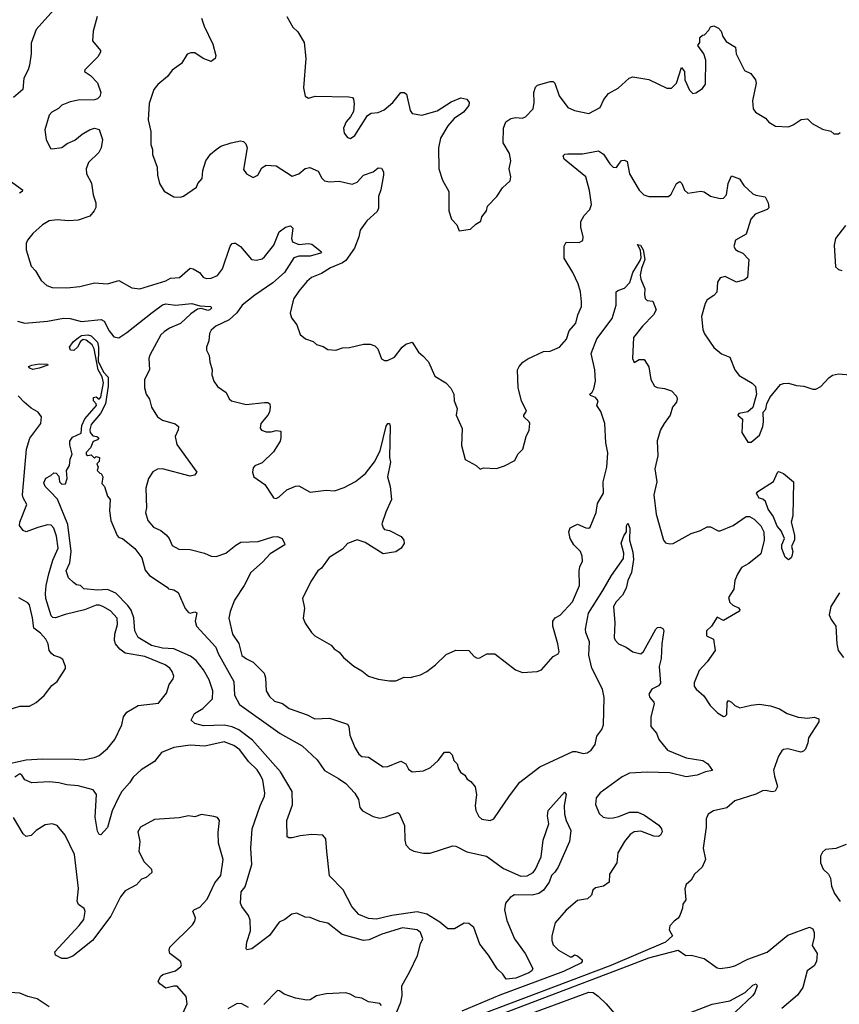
# Model space of a CAD drawing. Extents: x 1921360 to 2014538, y 768294 to 907744.
# Tile 323 of 412: x 1946394 to 1951449, y 873062 to 879135. Entities that reach past the tile are written whole.
import ezdxf

# ---------------------------------------------------------------- set-up
doc = ezdxf.new("R2010")
doc.units = 0

msp = doc.modelspace()

# ---------------------------------------------------------------- linework, layer by layer
at = {"layer": '0CON10XD'}
for points in [[(1946604.2, 879195), (1946495.6, 879075), (1946465, 878990), (1946465.7, 878925), (1946455.5, 878855), (1946446.2, 878825), (1946419.1, 878775), (1946414.2, 878705), (1946355, 878655.6)], [(1946872.5, 879155), (1946847.5, 879065), (1946844, 879005), (1946892.5, 878945), (1946893.3, 878935), (1946876.2, 878905), (1946796.7, 878825), (1946793.3, 878815), (1946830.3, 878790.3), (1946874.2, 878745), (1946894.4, 878685), (1946888.9, 878661.1), (1946875, 878647.5), (1946855, 878640), (1946755, 878638.2), (1946705, 878628.5), (1946655, 878608.6), (1946633.3, 878586.7), (1946592, 878565), (1946575, 878546.2), (1946550, 878455), (1946556.7, 878395), (1946585, 878340), (1946595, 878337.5), (1946655, 878346.7), (1946687.9, 878372.1), (1946735, 878391.9), (1946780.5, 878429.5), (1946825, 878455.6), (1946855.9, 878465.9), (1946885, 878456.7), (1946904.3, 878395), (1946896.9, 878345), (1946881.9, 878315), (1946818, 878255), (1946804.1, 878214.1), (1946806.7, 878185), (1946837, 878127), (1946847.5, 878055), (1946864.6, 878005), (1946863.8, 877976.2), (1946854, 877956), (1946826, 877924), (1946755, 877898.8), (1946695, 877894.5), (1946625, 877900), (1946575.7, 877894.3), (1946535, 877868.8), (1946475, 877816.7), (1946443.3, 877775), (1946433.8, 877755), (1946433.3, 877715), (1946464, 877615), (1946490.8, 877585), (1946525.7, 877525.7), (1946561.2, 877495), (1946595, 877483.3), (1946685, 877480.5), (1946765, 877490), (1946855, 877512.9), (1946935, 877505.6), (1947005, 877527.1), (1947085, 877482), (1947135, 877475.8), (1947295, 877524.2), (1947325, 877541.2), (1947380, 877545), (1947445, 877602), (1947465, 877598.8), (1947503.3, 877575), (1947525, 877546.7), (1947545, 877539.2), (1947575, 877540), (1947615, 877556.7), (1947645, 877597.5), (1947692.6, 877737.4), (1947705, 877753.8), (1947715, 877756.2), (1947725.7, 877755.7), (1947756.2, 877735), (1947823.3, 877655), (1947855, 877651.4), (1947889.3, 877660.7), (1947905, 877672.5), (1947962.2, 877745), (1947995, 877826.7), (1948034.4, 877855.6), (1948065, 877863.3), (1948078.8, 877848.8), (1948070, 877785), (1948076, 877765), (1948115, 877748.1), (1948175, 877754.7), (1948195, 877750.9), (1948256.1, 877703.9), (1948250, 877695), (1948185, 877675.4), (1948115, 877676.6), (1948085, 877667.1), (1948028, 877575), (1947955, 877512.7), (1947844, 877436), (1947767.1, 877375), (1947733.8, 877326.2), (1947685.4, 877284.6), (1947603.8, 877245), (1947575, 877220), (1947565, 877200), (1947561.2, 877155), (1947546.2, 877115), (1947546.4, 877096.4), (1947563, 877063), (1947566.7, 877025), (1947582, 876975), (1947578.8, 876945), (1947591.2, 876905), (1947615, 876873.3), (1947666.7, 876835), (1947687, 876797), (1947700, 876785), (1947791.7, 876761.7), (1947905, 876774), (1947923.8, 876773.8), (1947936.2, 876765), (1947940, 876745), (1947934.2, 876715), (1947924.2, 876695), (1947881.4, 876645), (1947878, 876615), (1947885, 876604), (1947915, 876591.9), (1947945, 876591.9), (1947975, 876600.8), (1948005, 876596.7), (1948005.7, 876555), (1948000, 876535), (1947960.3, 876469.7), (1947888.8, 876401.2), (1947845, 876382.5), (1947835, 876370), (1947830, 876345), (1947837.5, 876315), (1947907, 876267), (1947952.5, 876195), (1947960, 876185), (1947975, 876182.5), (1947995, 876192.5), (1948042.5, 876235), (1948095, 876256.7), (1948115, 876258.8), (1948185, 876220), (1948285, 876232), (1948335, 876228.6), (1948395, 876248.6), (1948465, 876286.4), (1948526.7, 876335), (1948582, 876408), (1948617.3, 876475), (1948655, 876628), (1948665, 876643.8), (1948675, 876643.3), (1948680, 876625), (1948676, 876435), (1948680.8, 876405), (1948661.9, 876315), (1948679.4, 876255), (1948687.5, 876175), (1948652.4, 876097.6), (1948628.6, 876025), (1948635, 876000), (1948645, 875991.2), (1948675, 875983.8), (1948747.9, 875947.9), (1948763.8, 875925), (1948765.8, 875904.2), (1948746.2, 875875), (1948715, 875852.5), (1948635, 875840), (1948525, 875910.8), (1948475, 875925.8), (1948416.4, 875903.6), (1948385, 875870), (1948302.7, 875817.3), (1948255, 875752.5), (1948232.5, 875735), (1948189.5, 875670.5), (1948137.5, 875565), (1948151.2, 875505), (1948142.7, 875442.7), (1948155, 875413.3), (1948194.4, 875354.4), (1948215, 875333.8), (1948315, 875276.7), (1948333.3, 875255), (1948365, 875233.3), (1948390.3, 875200.3), (1948455, 875146.7), (1948505, 875118.8), (1948545, 875086.7), (1948605, 875068), (1948675, 875056), (1948715, 875056.7), (1948765, 875078.8), (1948805, 875076.7), (1948826.1, 875083.9), (1948865.9, 875094.1), (1948905, 875113.8), (1948958.8, 875155), (1949025, 875220), (1949085, 875246.2), (1949165, 875243.3), (1949197, 875207), (1949215, 875197.5), (1949231.7, 875198.3), (1949275, 875222.5), (1949325, 875222.5), (1949452.5, 875125), (1949495, 875107.5), (1949586.1, 875113.9), (1949612.5, 875125), (1949685, 875207.5), (1949715, 875223.8), (1949721.2, 875235), (1949714, 875285), (1949682, 875395), (1949683.3, 875425), (1949697.5, 875445), (1949727.7, 875462.3), (1949804, 875545), (1949847.5, 875645), (1949844.2, 875735), (1949849.1, 875760.9), (1949865.8, 875795), (1949864.3, 875825), (1949852, 875855), (1949811.2, 875895), (1949788.8, 875935), (1949781.2, 875975), (1949789.3, 876000.7), (1949835, 876023.3), (1949885, 876000), (1949905, 875998.8), (1949913.3, 876005), (1949949.1, 876095), (1949958.9, 876151.1), (1949994.3, 876215), (1949993.1, 876285), (1950016.4, 876375), (1950022.4, 876462.4), (1950008.8, 876525), (1950003.6, 876645), (1949978, 876718), (1949954.2, 876755), (1949961.4, 876785), (1949945, 876805.6), (1949915, 876817.5), (1949910, 876825), (1949925, 876837.5), (1949935, 876858.1), (1949944.8, 876905), (1949942.3, 876975), (1949918.5, 877075), (1949954.5, 877165.5), (1950048.8, 877291.2), (1950072.3, 877375), (1950073.5, 877456.5), (1950082.5, 877465), (1950125, 877478.1), (1950156.9, 877513.1), (1950175, 877576), (1950221.1, 877648.9), (1950227.7, 877667.7), (1950223.9, 877713.9), (1950205, 877747.5), (1950222.5, 877745), (1950240, 877715), (1950250, 877655), (1950229.7, 877600.3), (1950221.7, 877558.3), (1950224.2, 877535), (1950250, 877475), (1950247, 877437), (1950252.5, 877415), (1950265, 877402.5), (1950298.3, 877398.3), (1950318.8, 877345), (1950302.5, 877315), (1950235.7, 877244.3), (1950180.8, 877175), (1950173.8, 877045), (1950185, 877020), (1950215, 877040), (1950245, 877040), (1950274.3, 876994.3), (1950285.8, 876915), (1950310, 876875), (1950325.5, 876865.5), (1950370.2, 876860.2), (1950415, 876846.2), (1950445, 876812.5), (1950450, 876795), (1950445, 876776.7), (1950420.8, 876745), (1950405.8, 876695), (1950370, 876645), (1950346, 876605), (1950326.4, 876536.4), (1950329.2, 876445), (1950310.8, 876365), (1950324.3, 876285), (1950304.5, 876205), (1950320.6, 876085), (1950364.3, 875924.3), (1950378.3, 875908.3), (1950405, 875901.2), (1950425, 875904), (1950535, 875965.7), (1950593.3, 875985), (1950635, 876006.9), (1950655, 876005.8), (1950702.6, 875982.6), (1950715, 875983.1), (1950795.2, 876014.8), (1950875, 876070.5), (1950895, 876070.8), (1950925, 876054.7), (1950965, 876012), (1950983.1, 875975), (1950986.8, 875925), (1950965, 875840.8), (1950890.3, 875779.7), (1950867.7, 875767.7), (1950845, 875755.8), (1950820.6, 875715), (1950805.6, 875675), (1950798.7, 875621.3), (1950765, 875570), (1950775, 875539.2), (1950792.9, 875522.9), (1950827.4, 875507.4), (1950836.2, 875495), (1950833.9, 875486.1), (1950735, 875430), (1950695, 875450), (1950660, 875395), (1950630, 875365), (1950630, 875335), (1950673.6, 875313.6), (1950682.9, 875245), (1950633.3, 875175), (1950585, 875120), (1950554.4, 875045), (1950554.4, 875025), (1950566, 875005), (1950612.9, 874965), (1950652, 874905), (1950698.7, 874858.7), (1950735, 874837.5), (1950745, 874838), (1950755, 874850), (1950757, 874923), (1950765, 874935.8), (1950785, 874925.4), (1950804, 874904), (1950835, 874890.7), (1950905, 874907.8), (1950955, 874912.3), (1951025, 874902.5), (1951080, 874885), (1951127.5, 874855), (1951195, 874832.9), (1951255, 874826), (1951295, 874833.3), (1951322.9, 874822.9), (1951322.9, 874805), (1951260, 874705), (1951255.6, 874674.4), (1951240, 874635), (1951227.8, 874622.2), (1951212.7, 874617.3), (1951132.7, 874637.3), (1951106, 874634), (1951093.8, 874625), (1951075, 874592.5), (1951044.2, 874505), (1951048.8, 874468.8), (1951068.8, 874405), (1951053.8, 874376.2), (1951035, 874372), (1950995, 874380), (1950975, 874377.5), (1950935, 874358.5), (1950805, 874315.7), (1950755, 874274), (1950674.3, 874255.7), (1950641.2, 874235), (1950627.1, 874205), (1950627.5, 874155), (1950608.6, 874025), (1950623.8, 873955), (1950603, 873907), (1950556.2, 873865)], [(1947514.5, 879145), (1947531.1, 879095), (1947585.7, 878985), (1947603.3, 878915), (1947600, 878895), (1947575, 878876.7), (1947525, 878896.2), (1947475, 878930), (1947449.3, 878930.7), (1947427, 878923), (1947392.5, 878865), (1947335, 878823.3), (1947306.7, 878785), (1947246.7, 878735), (1947221.2, 878705), (1947191.7, 878618.3), (1947186.4, 878516.4), (1947203.3, 878445), (1947203.8, 878365), (1947213.3, 878335), (1947214.1, 878304.1), (1947242, 878225), (1947243.8, 878175), (1947256.7, 878125), (1947285, 878077.5), (1947345, 878043.3), (1947385, 878040), (1947403.9, 878046.1), (1947485, 878102.5), (1947493.3, 878125), (1947520, 878155), (1947524.2, 878205), (1947543.1, 878265), (1947571.4, 878305), (1947606, 878335), (1947635, 878354.3), (1947697.5, 878375), (1947755, 878387.1), (1947775, 878383.3), (1947788.3, 878368.3), (1947796.2, 878345), (1947775, 878210), (1947792.5, 878185), (1947835, 878162.5), (1947862.5, 878175), (1947888.3, 878221.7), (1947915, 878238.6), (1947975, 878233.3), (1948075, 878170.6), (1948115, 878184.5), (1948155, 878217.5), (1948183.6, 878223.6), (1948235, 878200), (1948257, 878157), (1948275, 878141.2), (1948305, 878134.2), (1948365, 878140), (1948445, 878121.2), (1948475, 878133.3), (1948515, 878176.2), (1948575, 878196.2), (1948605, 878221.2), (1948625, 878218.8), (1948637, 878197), (1948638.6, 878175), (1948621.9, 878085), (1948607.5, 878045), (1948607.9, 877972.1), (1948598.3, 877951.7), (1948534.7, 877895.3), (1948493.8, 877836.2), (1948485.5, 877795), (1948458.9, 877725), (1948405, 877650.4), (1948385, 877635.9), (1948311.9, 877605), (1948255, 877569.2), (1948194.2, 877545), (1948165, 877520), (1948115, 877461.2), (1948084.2, 877415), (1948078, 877395), (1948063.3, 877325), (1948070, 877295), (1948103.6, 877253.6), (1948125, 877192.5), (1948156.4, 877166.4), (1948205, 877150), (1948225, 877132.5), (1948265, 877120), (1948295, 877101.2), (1948345, 877096.7), (1948385, 877110), (1948427.7, 877112.3), (1948515, 877133.8), (1948555, 877133.8), (1948585, 877123.3), (1948602.5, 877105), (1948625, 877042.5), (1948643.6, 877033.6), (1948663, 877033), (1948705, 877053.3), (1948753.3, 877115), (1948775, 877133.8), (1948815, 877146.2), (1948853.8, 877085), (1948881.1, 877061.1), (1948915.5, 877025.5), (1948955, 876936.2), (1949023.3, 876895), (1949052.3, 876862.3), (1949071.2, 876825), (1949074, 876785), (1949093.3, 876736.7), (1949086.7, 876695), (1949123, 876613), (1949119.3, 876509.3), (1949141.7, 876421.7), (1949210, 876385), (1949235, 876362.5), (1949255, 876370), (1949335, 876367.5), (1949385, 876382.5), (1949447.5, 876415), (1949467.5, 876455), (1949497.5, 876485), (1949517.5, 876565), (1949536.4, 876603.6), (1949540, 876645), (1949536.7, 876655), (1949503.3, 876685), (1949503.3, 876695), (1949519.3, 876719.3), (1949490, 876785), (1949469.2, 876865), (1949464, 876975), (1949473.8, 876995), (1949497.3, 877022.7), (1949527.3, 877042.7), (1949625, 877088.8), (1949665, 877090), (1949722.5, 877115), (1949766, 877165), (1949783.8, 877215), (1949825, 877262.5), (1949836, 877315), (1949860, 877365), (1949860, 877395), (1949853, 877457), (1949839.2, 877505), (1949805.9, 877575.9), (1949753, 877663), (1949752.6, 877737.4), (1949765, 877762), (1949845, 877761.1), (1949866.6, 877773.4), (1949869.4, 877795), (1949854.2, 877855), (1949855, 877890), (1949875, 877927.5), (1949910, 877965), (1949920, 877995), (1949907.7, 878082.3), (1949885, 878166), (1949753.1, 878275), (1949745.8, 878295), (1949755.5, 878304.5), (1949775, 878308.2), (1949865, 878307.5), (1949965, 878326.2), (1949994.7, 878304.7), (1950033.5, 878245), (1950055, 878225.7), (1950075, 878224), (1950087.8, 878242.2), (1950105, 878266), (1950125, 878269.2), (1950140.8, 878260.8), (1950155.5, 878185), (1950214, 878084), (1950244, 878055), (1950275, 878044.4), (1950395, 878044), (1950411.7, 878058.3), (1950445, 878123.8), (1950465, 878136.2), (1950477.5, 878125), (1950495, 878084), (1950515, 878064.2), (1950595, 878077.5), (1950615, 878072.5), (1950655, 878046.2), (1950715, 878032.5), (1950735, 878034.2), (1950754.2, 878055), (1950764.5, 878125), (1950785, 878172.5), (1950834.2, 878154.2), (1950861.4, 878111.4), (1950915, 878061.2), (1950935, 878052), (1950991.7, 878041.7), (1951010.8, 878005), (1951013.8, 877975), (1951003.3, 877965), (1950930.8, 877935), (1950904.4, 877905), (1950875, 877811.2), (1950808, 877775), (1950798.8, 877735), (1950808, 877718), (1950825, 877708), (1950854.5, 877694.5), (1950891.4, 877655), (1950882.2, 877545), (1950865, 877531.1), (1950815, 877516.9), (1950745, 877550.7), (1950715, 877543.1), (1950697.2, 877515), (1950693.1, 877455), (1950675, 877434.2), (1950633.4, 877406.6), (1950621.4, 877385), (1950599.2, 877305), (1950607.5, 877225), (1950617.3, 877197.3), (1950675, 877113.3), (1950723, 877073), (1950774.3, 877054.3), (1950805.8, 876975), (1950831.1, 876941.1), (1950912.3, 876892.3), (1950931.7, 876871.7), (1950938.8, 876825), (1950916.1, 876743.9), (1950885, 876716.7), (1950830, 876705), (1950822.5, 876695), (1950851.7, 876671.7), (1950848.3, 876588.3), (1950885, 876530), (1950905, 876530), (1950957, 876573), (1950977.5, 876625), (1950982.5, 876655), (1950980, 876715), (1950996.4, 876733.6)], [(1948042.5, 879155), (1948079.3, 879089.3), (1948110.5, 879060.5), (1948148.8, 878995), (1948160, 878895), (1948144, 878715), (1948155, 878662.5), (1948175, 878650), (1948217.3, 878662.7), (1948425, 878660), (1948446, 878656), (1948453.9, 878643.9), (1948458, 878615), (1948452.3, 878567.7), (1948434, 878535), (1948407.5, 878505), (1948392.2, 878465), (1948394.6, 878434.6), (1948415, 878409.2), (1948435, 878402.9), (1948460.2, 878419.8), (1948538.8, 878545), (1948562.6, 878557.4), (1948605, 878563.5), (1948641.4, 878578.6), (1948695.5, 878624.5), (1948745, 878686.7), (1948765, 878686.7), (1948780, 878675), (1948802.9, 878575), (1948815.7, 878555.7), (1948875, 878546.5), (1948968.1, 878571.9)], [(1948968.1, 878571.9), (1949055, 878628.6), (1949115, 878652), (1949152.5, 878645), (1949166.7, 878625), (1949163.3, 878605), (1949132, 878565), (1949073.8, 878525), (1949035, 878481.2), (1948990, 878405), (1948977.5, 878345), (1948978.8, 878215), (1949001.2, 878145), (1949040, 878075), (1949040, 877955), (1949057.5, 877905), (1949090.5, 877870.5), (1949105, 877833.3), (1949175, 877842.5), (1949207, 877873), (1949238.3, 877891.7), (1949245, 877920), (1949273.3, 877955), (1949280, 877985), (1949336.7, 878045), (1949372.3, 878097.7), (1949418.3, 878141.7), (1949423.3, 878165), (1949413.3, 878215), (1949423.8, 878265), (1949415, 878310), (1949376.2, 878375), (1949378, 878465), (1949392.5, 878505), (1949423.9, 878526.1), (1949455, 878532.5), (1949495, 878527.5), (1949513.3, 878536.7), (1949560.8, 878585), (1949567.5, 878625), (1949564.5, 878685.5), (1949575, 878718.8), (1949588.3, 878731.7), (1949665, 878752.9), (1949685, 878754), (1949695, 878743.8), (1949720.8, 878665), (1949775, 878593.8), (1949815, 878574), (1949905, 878556.2), (1949975, 878593.8), (1949996.8, 878643.2), (1950025, 878680), (1950085, 878712), (1950153.8, 878775), (1950175, 878782.5), (1950275, 878766), (1950385, 878712.5), (1950415, 878712.5), (1950445, 878743.3), (1950475, 878840), (1950494.2, 878815), (1950496.5, 878765), (1950525, 878700), (1950545, 878680), (1950565, 878683.8), (1950605, 878710.8), (1950623.6, 878736.4), (1950626.9, 878885), (1950614.3, 878924.3), (1950577.5, 878975), (1950590, 878995), (1950590, 879025), (1950605, 879040), (1950618.3, 879041.7), (1950645, 879070), (1950655, 879090), (1950675, 879097.5), (1950705, 879082.5), (1950720, 879065), (1950730.5, 879030.5), (1950750.5, 879000.5), (1950808.8, 878965), (1950814, 878925), (1950865, 878822.5), (1950903, 878803), (1950933.3, 878763.3), (1950936.1, 878743.9), (1950914, 878635), (1950918.8, 878585), (1950932.5, 878565), (1950995, 878526.7), (1951015, 878503.8), (1951055, 878478.8), (1951135, 878474.2), (1951164.1, 878485.9), (1951215, 878520), (1951253, 878523), (1951282.5, 878495), (1951345, 878460), (1951397, 878447), (1951415, 878430), (1951445, 878430), (1951455, 878440)], [(1946292.1, 878172.1), (1946411.2, 878085), (1946410, 878075), (1946392.5, 878065)], [(1951487.5, 877865), (1951426.7, 877785), (1951416.7, 877745), (1951425, 877610), (1951445, 877593.3), (1951465, 877587.5)], [(1946381.2, 877275), (1946425, 877263.6), (1946565, 877274.7), (1946665, 877293.4), (1946705, 877291.6), (1946775, 877274.3), (1946896.2, 877286.2), (1946914.7, 877274.7), (1946946.8, 877216.8), (1946975, 877178.9), (1947005, 877171.9), (1947055, 877204.5), (1947210.2, 877329.8), (1947274.5, 877375.5), (1947295, 877382.9), (1947355, 877374.2), (1947455, 877384.2), (1947505, 877370), (1947570, 877365), (1947578.3, 877358.3), (1947567.5, 877345), (1947555, 877341.2), (1947515, 877353.3), (1947490.9, 877349.1), (1947449.7, 877320.3), (1947385, 877260.8), (1947317.4, 877232.6), (1947285, 877210), (1947265, 877192), (1947195.9, 877065), (1947191.6, 877045), (1947195.7, 876975), (1947164.3, 876915), (1947164, 876865), (1947173.3, 876825), (1947195.6, 876795), (1947207.8, 876745), (1947245, 876684.6), (1947275, 876664.3), (1947352.2, 876642.2), (1947373.3, 876625), (1947372.1, 876605), (1947353.8, 876565), (1947362.5, 876515), (1947486.7, 876345), (1947473.3, 876325), (1947445, 876320), (1947275, 876364.6), (1947245, 876362.9), (1947214.7, 876345.3), (1947188.9, 876305), (1947172.1, 876245), (1947177.1, 876125), (1947170, 876095), (1947184.2, 876045), (1947220, 876005), (1947263.7, 875983.7), (1947297, 875957), (1947315.4, 875935.4), (1947335, 875892), (1947375, 875869.4), (1947445, 875866.9), (1947533.9, 875843.9), (1947575, 875825.8), (1947605, 875824.4), (1947665, 875845.4), (1947726.8, 875893.2), (1947757.8, 875912.2), (1947865, 875916.8), (1947955, 875944.3), (1947985, 875947.1), (1948013.3, 875935), (1948027.5, 875905), (1948030, 875895), (1947940, 875840), (1947891.7, 875788.3), (1947818.9, 875725), (1947778, 875645), (1947718.6, 875555), (1947691.4, 875485), (1947684.2, 875444.2), (1947707.5, 875345), (1947746.4, 875286.4), (1947765, 875213.8), (1947792.4, 875192.4), (1947835, 875171.4), (1947901.4, 875105), (1947910.6, 875075), (1947914, 874995), (1947935, 874960), (1947965, 874931.2), (1948015, 874917.5), (1948056.6, 874886.6), (1948166.5, 874846.5), (1948215, 874822.9), (1948305.7, 874825.7), (1948415, 874790), (1948424.2, 874775), (1948431.2, 874721.2), (1948461.2, 874645), (1948486.2, 874605), (1948505, 874590), (1948545.7, 874585.7), (1948635, 874526.2), (1948665, 874527.5), (1948745, 874560.8), (1948775.7, 874545.7), (1948792.7, 874512.7), (1948815, 874496), (1948885, 874500.8), (1948927.2, 874522.8), (1948975.5, 874564.5), (1949015, 874616.2), (1949046, 874616), (1949060.7, 874600.7), (1949072.5, 874565), (1949092.5, 874545), (1949100, 874515), (1949113.9, 874493.9), (1949140, 874475), (1949155, 874450), (1949176.4, 874436.4), (1949203.9, 874403.9), (1949210.8, 874355), (1949203.8, 874285), (1949207.3, 874257.3), (1949225, 874220), (1949244.2, 874204.2), (1949295, 874195.7), (1949318.8, 874205), (1949415, 874346.7), (1949478.7, 874431.3), (1949602.7, 874527.3), (1949805, 874620), (1949825, 874622), (1949868.8, 874608.8), (1949895, 874612.9), (1949919.8, 874630.2), (1949943.1, 874665), (1949954.5, 874715), (1949983.8, 874756.2), (1949994, 874785), (1950000, 874955), (1949988, 875005), (1949923.4, 875135), (1949904.3, 875215), (1949908.3, 875298.3), (1949885.9, 875355), (1949883.9, 875375), (1949902.6, 875475), (1949990.4, 875615), (1950045, 875707.1), (1950118.2, 875811.8), (1950119.6, 875845), (1950103, 875907), (1950119.7, 875950.3), (1950136.7, 875975), (1950137, 876013), (1950145, 876030), (1950157.7, 875997.7), (1950154.3, 875925), (1950175, 875850), (1950180.6, 875805), (1950166.7, 875725), (1950144.4, 875675), (1950135, 875628.8), (1950111.1, 875585), (1950073.5, 875545), (1950056.9, 875515), (1950064.4, 875415), (1950060, 875325), (1950066.8, 875306.8), (1950086.7, 875285), (1950135, 875263.8), (1950176.1, 875236.1), (1950225, 875223.8), (1950242.3, 875237.7), (1950318.2, 875375), (1950328.1, 875385), (1950345, 875388), (1950360.3, 875380.3), (1950366.4, 875366.4), (1950354.7, 875284.7), (1950350.2, 875195), (1950337.6, 875145), (1950346.8, 875043.2), (1950335, 875025.8), (1950292, 875005), (1950273.8, 874975), (1950280, 874955), (1950305.7, 874925.7), (1950308, 874915), (1950287.1, 874835), (1950285.8, 874775), (1950321.4, 874735), (1950335.7, 874695), (1950390.2, 874630.2), (1950505, 874581.9), (1950607.5, 874565), (1950637.5, 874545), (1950667, 874503), (1950625, 874496.2), (1950572.5, 874475), (1950505, 874465.4), (1950405, 874489.2), (1950265, 874492.9), (1950155, 874487.8), (1950109.2, 874465), (1949974.7, 874365.3), (1949950, 874335), (1949945.8, 874295), (1949969.1, 874239.1), (1949993.8, 874215), (1950025, 874209.5), (1950055, 874212.3), (1950090.1, 874219.9), (1950155, 874246.2), (1950206, 874246), (1950248.7, 874228.7), (1950336.8, 874166.8), (1950353.3, 874145), (1950356.7, 874125), (1950346.7, 874105), (1950333.3, 874096.7), (1950305, 874098), (1950225, 874128.7), (1950185, 874126), (1950160.1, 874109.9), (1950123.7, 874066.3), (1950082.5, 873995), (1950077.5, 873935), (1950032.5, 873865), (1950030, 873815), (1949995, 873790), (1949945, 873780), (1949930, 873765), (1949920, 873735), (1949897, 873713), (1949835, 873702.5), (1949765, 873642.5), (1949696.4, 873563.6), (1949676.7, 873485), (1949676.2, 873455), (1949685, 873427.5), (1949717.5, 873395), (1949790, 873355), (1949800, 873355), (1949815, 873366.7), (1949835, 873361.2), (1949864, 873335), (1949864.2, 873325), (1949855.2, 873314.8), (1949747.3, 873265), (1949355, 873117.9), (1949121.6, 873018.4)], [(1949395, 873217.1), (1949375, 873246.9), (1949339.8, 873279.8), (1949285.4, 873365), (1949231.6, 873431.6), (1949194.5, 873535), (1949165, 873560), (1949135, 873562.2), (1949075, 873527.5), (1949035, 873528), (1948985, 873568.2), (1948905, 873617.5), (1948845, 873632.6), (1948689.8, 873610.2), (1948595, 873587.7), (1948545, 873591.1), (1948484.9, 873614.9), (1948442, 873665), (1948388.5, 873768.5), (1948304.7, 873854.7), (1948287.7, 874005), (1948282.7, 874082.7), (1948264.1, 874104.1), (1948195, 874110), (1948125, 874101.5), (1948075, 874088.1), (1948055, 874088), (1948044.2, 874094.2), (1948041.5, 874195), (1948077.4, 874292.6), (1948074.6, 874375), (1948002.9, 874495), (1947829.9, 874689.9), (1947745, 874754.8), (1947705, 874772.4), (1947655, 874783.2), (1947528.5, 874778.5), (1947475, 874794), (1947452.5, 874815), (1947473.3, 874855), (1947523.4, 874886.6), (1947582.5, 874945), (1947585.5, 874995), (1947562.5, 875062.5), (1947527.9, 875125), (1947482, 875182), (1947448.6, 875208.6), (1947345, 875253.9), (1947275, 875258.8), (1947207.5, 875275), (1947125.8, 875325), (1947104.4, 875365), (1947098.9, 875445), (1947082, 875492), (1947062, 875522), (1946988, 875598), (1946935, 875620.7), (1946875, 875616.8), (1946790, 875625), (1946770, 875645), (1946745, 875650), (1946725, 875662.5), (1946695, 875692.5), (1946680, 875735), (1946704.4, 875785.6), (1946711.6, 875855), (1946690.9, 876020.9), (1946627, 876177), (1946582.5, 876225), (1946552, 876255), (1946542.3, 876277.7), (1946555, 876307.5), (1946587, 876323), (1946605, 876340), (1946618.3, 876338.3), (1946635, 876320), (1946640, 876285), (1946655, 876270), (1946677, 876273), (1946686, 876304), (1946682.5, 876355), (1946701.2, 876385), (1946706.2, 876425), (1946718.8, 876455), (1946702.9, 876512.9), (1946704, 876535), (1946720.2, 876559.8), (1946773.8, 876585), (1946778.2, 876631.8), (1946796.9, 876673.1), (1946867.1, 876755), (1946866, 876766), (1946850, 876785), (1946850, 876805), (1946865, 876808), (1946885, 876793.3), (1946895, 876806.7), (1946911.5, 876895), (1946902.7, 876932.7), (1946878.6, 876975), (1946853.5, 877105), (1946840.4, 877130.4), (1946805, 877158.6), (1946785, 877161.4), (1946769.5, 877150.5), (1946750.5, 877115), (1946728, 877095), (1946706.9, 877096.9), (1946701.9, 877115), (1946723, 877147), (1946756.2, 877175), (1946775, 877186.4), (1946815, 877191.8), (1946834.4, 877185), (1946873.5, 877145), (1946881.1, 877115), (1946879.3, 877089.3), (1946877.7, 877027.7), (1946910.6, 876960.6), (1946939.4, 876929.4), (1946939.4, 876875), (1946922.5, 876765), (1946893.5, 876705), (1946835, 876638), (1946826.1, 876606.1), (1946828.3, 876588.3), (1946845, 876567.5), (1946870, 876565), (1946882.5, 876555), (1946875, 876543.3), (1946846.7, 876533.3), (1946830, 876495), (1946803.8, 876465), (1946803.6, 876453.6), (1946815, 876447.5), (1946835, 876450), (1946855, 876430), (1946865, 876440), (1946886.7, 876435), (1946885, 876410), (1946870, 876395), (1946877.5, 876375), (1946872.5, 876355), (1946887.5, 876337.5), (1946897.5, 876335), (1946907.5, 876315), (1946900, 876275), (1946917.5, 876255), (1946936.4, 876196.4), (1946951.2, 876175), (1946948.8, 876105), (1946955.6, 876045), (1946995, 875953.3), (1947005, 875940), (1947027.5, 875935), (1947105, 875873.8), (1947147.1, 875815), (1947168.9, 875738.9), (1947195, 875707.1), (1947303.3, 875635), (1947312.5, 875625), (1947345, 875617.8), (1947370.8, 875600.8), (1947413.9, 875503.9), (1947435, 875477.5), (1947445, 875473.3), (1947475, 875483.3), (1947486, 875476), (1947476.9, 875425), (1947484.4, 875395), (1947604.1, 875265), (1947618.4, 875225), (1947715, 875051.9), (1947718.5, 874968.5), (1947750.1, 874910.1), (1948001.1, 874731.1), (1948135.7, 874655), (1948228.6, 874568.6), (1948274.4, 874504.4), (1948360.6, 874455), (1948405, 874422.7), (1948461.9, 874365), (1948484.4, 874325), (1948492.5, 874275), (1948509.4, 874255), (1948575, 874220.4), (1948615, 874210.8), (1948652.6, 874217.4), (1948725, 874243.8), (1948735, 874238.8), (1948768.4, 874165), (1948769, 874075), (1948775, 874045.7), (1948799.6, 874019.6), (1948825, 874005.4), (1948885, 873993.8), (1948925.7, 873994.3), (1949065, 874038.6), (1949085, 874037.5), (1949151.8, 874001.8), (1949273.8, 873975), (1949378.3, 873898.3), (1949485, 873851.8), (1949525, 873854.7), (1949560.5, 873875), (1949576.2, 873895), (1949610.3, 873970.3), (1949623.3, 874075), (1949656.7, 874175), (1949650, 874225), (1949653.9, 874256.1), (1949755, 874370), (1949763.8, 874355), (1949751.9, 874288.1), (1949754.6, 874234.6), (1949765.3, 874195.3), (1949794, 874134), (1949786.2, 874065), (1949715, 873907.7), (1949695, 873876), (1949673.4, 873856.6), (1949659.6, 873815), (1949625, 873764.7), (1949595.5, 873744.5), (1949555.2, 873734.8), (1949445, 873736.7), (1949419.4, 873720.6), (1949390.6, 873685), (1949384, 873645), (1949399.1, 873579.1), (1949445.3, 873465), (1949469.2, 873435), (1949512.6, 873375), (1949558.3, 873281.7), (1949552.1, 873267.9), (1949533.8, 873255), (1949455, 873223.4), (1949395, 873217.1)], [(1946475, 876977.3), (1946455.8, 876985), (1946448, 876995), (1946470, 877005), (1946515, 877012.7), (1946565, 877010), (1946566.7, 877005), (1946515, 876984.6), (1946475, 876977.3)], [(1950996.4, 876733.6), (1951002.5, 876765), (1951020, 876805), (1951086.1, 876883.9), (1951105, 876891.2), (1951135, 876892), (1951185, 876878), (1951230, 876875), (1951285, 876856.7), (1951305, 876856.7), (1951335, 876873.3), (1951383.8, 876925), (1951408.3, 876941.7), (1951445, 876950.8), (1951515, 876943.8)], [(1946285, 874537.5), (1946435, 874569.4), (1946535, 874575.4), (1946734.6, 874574.6), (1946785, 874568.9), (1946855, 874583.1), (1946885, 874595.7), (1946935, 874640), (1946981.4, 874695), (1947024.2, 874785.8), (1947034.4, 874835.6), (1947055, 874864), (1947125, 874904), (1947250.7, 874919.3), (1947299.7, 874980.3), (1947315.8, 875034.2), (1947341.7, 875068.3), (1947344.1, 875085.9), (1947335.5, 875115.5), (1947320, 875135), (1947291.2, 875155), (1947165, 875206.6), (1947045, 875227.9), (1947011.3, 875251.3), (1946985.5, 875285), (1946978.5, 875305), (1946981.3, 875345), (1946998, 875405), (1946995, 875443.8), (1946955, 875488.1), (1946906.1, 875516.1), (1946885, 875524.4), (1946865, 875523.3), (1946794.2, 875495.8), (1946673.6, 875466.4), (1946615, 875445.3), (1946598.3, 875448.3), (1946588.7, 875458.7), (1946556.2, 875565), (1946554.2, 875595.8), (1946557, 875645), (1946572.9, 875717.1), (1946598.8, 875801.2), (1946631.4, 875875), (1946620.2, 875950.2), (1946605, 875998.8), (1946587.9, 876017.9), (1946565, 876018.5), (1946506.4, 876003.6), (1946435, 875975.8), (1946415, 875984.2), (1946393.3, 876015), (1946395, 876036.2), (1946437.8, 876145), (1946415.4, 876185.4), (1946412.3, 876205), (1946436, 876486), (1946456.5, 876553.5), (1946525, 876644.2), (1946529.1, 876685), (1946507.5, 876715), (1946465, 876738.5), (1946421.1, 876775), (1946384.7, 876814.7)], [(1951135, 875803.3), (1951115, 875820), (1951095, 875872.5), (1951094.7, 875895.3), (1951110.8, 875935), (1951091.4, 875981.4), (1951065, 876010), (1951042.2, 876072.2), (1951011.4, 876115), (1950993.3, 876163.3), (1950977, 876177), (1950955, 876184.3), (1950938.3, 876211.7), (1950946.7, 876225), (1951044.2, 876285.8), (1951067.1, 876342.9), (1951075, 876348.6), (1951105, 876336.7), (1951167.5, 876285), (1951162.5, 876075), (1951153.3, 876035), (1951173.3, 875955), (1951173.6, 875926.4), (1951153.8, 875885), (1951162.5, 875855), (1951156.7, 875825), (1951152.5, 875815), (1951135, 875803.3)], [(1951450.5, 875599.5), (1951396.7, 875515), (1951387.5, 875465), (1951400, 875435), (1951427.5, 875395), (1951433.3, 875285), (1951442.5, 875245), (1951475, 875200)], [(1946317.5, 874875), (1946395, 874900), (1946455, 874901.2), (1946495, 874923.3), (1946544.2, 874965.8), (1946591.7, 875028.3), (1946625, 875053.3), (1946676.1, 875133.9), (1946676.7, 875145), (1946659.3, 875189.3), (1946641.7, 875201.7), (1946605, 875212.5), (1946590, 875225), (1946576.7, 875245), (1946570, 875285), (1946555, 875314), (1946521.5, 875351.5), (1946482.2, 875382.2), (1946473.5, 875445), (1946455, 875526.2), (1946445, 875538), (1946388.8, 875568.8)], [(1948699.6, 872965), (1948745.7, 873074.3), (1948752.3, 873115), (1948751.1, 873175), (1948799.5, 873265), (1948847.6, 873362.4), (1948865.8, 873434.2), (1948880.8, 873465), (1948865.8, 873505), (1948845, 873521.4), (1948755, 873532.5), (1948626.7, 873495), (1948550.3, 873459.7), (1948515, 873454.2), (1948382.5, 873492.5), (1948295, 873561.2), (1948245, 873573.3), (1948185, 873597.5), (1948155, 873600), (1948103, 873623), (1948071.7, 873618.3), (1948030, 873585), (1947995, 873567.5), (1947933.9, 873486.1), (1947825, 873403.8), (1947795, 873397.5), (1947790, 873405), (1947794.1, 873444.1), (1947816.9, 873515), (1947815, 873580), (1947805, 873608.8), (1947763.3, 873665), (1947756.4, 873686.4), (1947760.8, 873755), (1947784.6, 873785.4), (1947825.3, 873925), (1947820, 874025), (1947828.9, 874145), (1947876.4, 874285), (1947903.1, 874345), (1947905.5, 874365), (1947893.6, 874445), (1947879.1, 874475), (1947857.9, 874507.9), (1947805, 874559.2), (1947751.5, 874631.5), (1947715, 874658.5), (1947655, 874681.5), (1947537, 874653), (1947445, 874661.1), (1947345, 874645.6), (1947268.8, 874615), (1947225, 874559.2), (1947142.9, 874507.1), (1947095, 874461.9), (1947071.3, 874428.7), (1947025, 874374.4), (1947002.7, 874337.3), (1946963.6, 874255), (1946935, 874151.2), (1946895, 874107.5), (1946885, 874110), (1946875, 874130), (1946860.5, 874215), (1946868.1, 874355), (1946848, 874385), (1946755, 874409.7), (1946685, 874415.3), (1946635, 874428.7), (1946575, 874432.9), (1946468.1, 874428.1), (1946425, 874446.7), (1946407.5, 874475), (1946395, 874482.5), (1946365, 874462.5)], [(1947401.2, 873005), (1947428, 873065), (1947420.7, 873110.7), (1947365, 873172.5), (1947345, 873173.8), (1947295, 873162), (1947258.3, 873188.3), (1947247.5, 873205), (1947263.8, 873235), (1947276.2, 873245), (1947355, 873268.1), (1947388.6, 873295), (1947392.9, 873305), (1947385.6, 873325), (1947320.8, 873375), (1947316.2, 873395), (1947321.2, 873415), (1947459.1, 873550.9), (1947474, 873575), (1947478, 873595), (1947463, 873637), (1947472.7, 873647.3), (1947505, 873660), (1947550.3, 873709.7), (1947598.7, 873811.3), (1947634.5, 873855.5), (1947650, 873955), (1947619.6, 874055), (1947617.6, 874122.4), (1947626, 874196), (1947615, 874213.3), (1947590.7, 874219.3), (1947515, 874233.3), (1947475, 874217.5), (1947435, 874223.3), (1947377.7, 874212.3), (1947225, 874201.2), (1947138.8, 874155), (1947122, 874125), (1947134.2, 874065), (1947130, 874005), (1947161.3, 873941.3), (1947206.7, 873895), (1947210, 873875), (1947175, 873843.8), (1947145, 873833.3), (1947115, 873798.8), (1947045, 873761.2), (1947015, 873724), (1946956.9, 873605), (1946844.1, 873455.9), (1946721.5, 873358.5), (1946685, 873344.1), (1946655, 873343.9), (1946615.7, 873365), (1946610.6, 873385), (1946761.8, 873548.2), (1946789.5, 873585), (1946798.7, 873635), (1946792.1, 873652.1), (1946757.5, 873677.5), (1946747.9, 873697.9), (1946757.1, 873775), (1946732.1, 873985), (1946675.6, 874105), (1946625, 874164), (1946595, 874174.2), (1946551.3, 874168.7), (1946496.2, 874133.8), (1946465, 874102.9), (1946435, 874095.8), (1946415, 874114), (1946355, 874214)], [(1951491.7, 874048.3), (1951427, 874023), (1951365, 874017.5), (1951345, 874000), (1951332.5, 873975), (1951332.5, 873935), (1951350, 873895), (1951382.5, 873865), (1951395, 873840), (1951400.7, 873790.7), (1951420, 873745), (1951453.8, 873695)], [(1950556.2, 873865), (1950535, 873827.5), (1950505, 873800), (1950496.4, 873773.6), (1950503, 873707), (1950485, 873680), (1950482.5, 873655), (1950465, 873610), (1950456.4, 873593.6), (1950430, 873575), (1950403.3, 873545), (1950400.7, 873520.7), (1950420, 873485), (1950378, 873445), (1950039.2, 873300.8), (1949241, 872999)], [(1949075, 872892.3), (1950156.5, 873303.5), (1950275, 873347.8), (1950455.8, 873395.8), (1950503.6, 873363.6), (1950535, 873363.8), (1950615, 873344.2), (1950695, 873286), (1950715, 873282.9), (1950775, 873290), (1950805, 873298.9), (1950885, 873339.6), (1951005, 873382.5), (1951132, 873488), (1951265, 873537.5), (1951285, 873528.1), (1951294.6, 873505), (1951294, 873476), (1951281.8, 873425), (1951312.5, 873375), (1951309.2, 873325), (1951295, 873298.5), (1951251.4, 873268.6), (1951223.6, 873165), (1951191.9, 873118.1), (1951094.2, 873035)], [(1950435, 872974.4), (1950665, 873061.8), (1950775, 873083.5), (1950868, 873135), (1950915, 873178.8), (1950937, 873187), (1950942.5, 873175), (1950928.6, 873135), (1950915, 873116), (1950806.8, 873013.2)], [(1946575, 873046), (1946502.5, 873095), (1946445, 873108.8), (1946395, 873131.2), (1946333.6, 873133.6)], [(1948625.8, 873055), (1948615, 873066.7), (1948545, 873076.7), (1948505, 873100), (1948465, 873106.7), (1948432.5, 873125), (1948405, 873132), (1948285, 873126), (1948225, 873113.8), (1948185, 873090), (1948165, 873086.7), (1948095, 873100), (1948025, 873124), (1947997.5, 873145), (1947985, 873146.2), (1947900, 873060)], [(1949325, 872922.9), (1949905, 873137.3), (1949930.8, 873135), (1949961.5, 873111.5), (1950010.8, 873065), (1950085, 872978.1)], [(1947805, 873042.9), (1947764.2, 873064.2), (1947735, 873066), (1947677.2, 873032.8)]]:
    msp.add_lwpolyline(points, dxfattribs=at)

doc.saveas('drawing.dxf')
